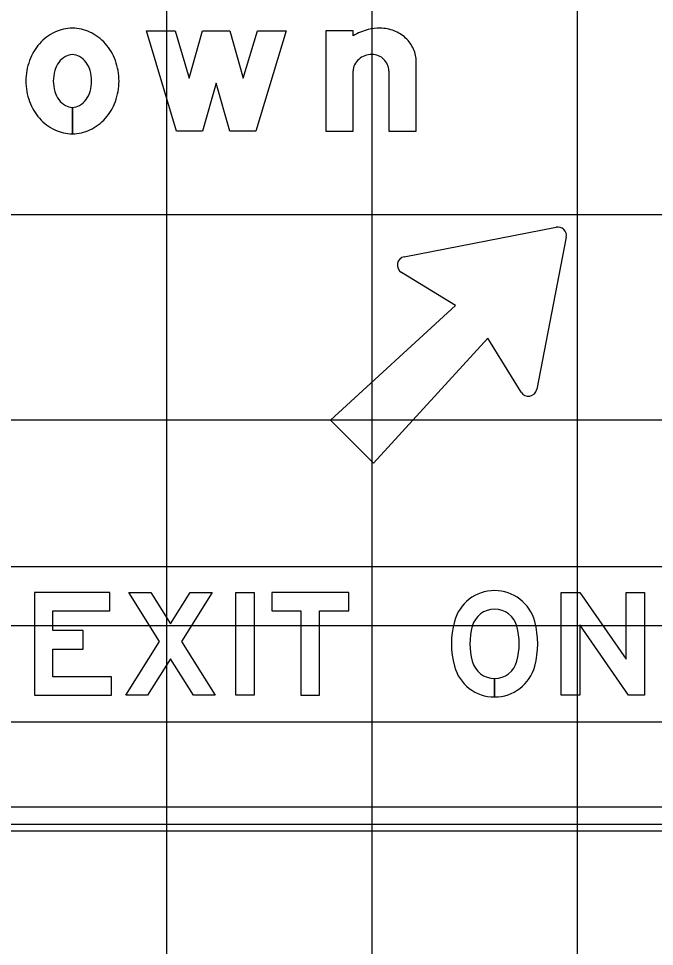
# Model space of a CAD drawing. Extents: x 2193008 to 2198143, y 1236112 to 1237864.
# Drawn here: x 2195807.26 to 2195813.45, y 1237191.98 to 1237201.01 of the extents above; entities that cross this region are included whole.
import ezdxf

# ---------------------------------------------------------------- set-up
doc = ezdxf.new("R2010")
doc.units = 0
for name, color, linetype in [('GSBWFILL', 7, 'Continuous'), ('GSCOLORFILL', 7, 'Continuous'), ('GSOUTLINE', 7, 'Continuous'), ('M-ROADS', 7, 'Continuous')]:
    doc.layers.add(name, color=color, linetype=linetype)

msp = doc.modelspace()

# ---------------------------------------------------------------- linework, layer by layer
at = {"layer": 'GSBWFILL'}
for p, q in [((2195810.8685, 1237200.5023), (2195810.8685, 1237199.9176)), ((2195807.7885, 1237199.8909), (2195807.7885, 1237200.1476)), ((2195807.7885, 1237200.1476), (2195807.7885, 1237199.8909)), ((2195811.8981, 1237194.4094), (2195811.8981, 1237194.5894)), ((2195811.8981, 1237194.5894), (2195811.8981, 1237194.4094))]:
    msp.add_line(p, q, dxfattribs=at)
for points in [[(2195809.8685, 1237200.8909), (2195809.5751, 1237199.9176), (2195809.3218, 1237199.9176), (2195809.1885, 1237200.3842), (2195809.0551, 1237199.9176), (2195808.8018, 1237199.9176), (2195808.5085, 1237200.8909), (2195808.787, 1237200.8909), (2195808.925, 1237200.4328), (2195809.0559, 1237200.8909), (2195809.321, 1237200.8909), (2195809.4519, 1237200.4328), (2195809.59, 1237200.8909)], [(2195808.1681, 1237194.6069), (2195807.5981, 1237194.6069), (2195807.5981, 1237194.8759), (2195807.8931, 1237194.8759), (2195807.8931, 1237195.0559), (2195807.5981, 1237195.0559), (2195807.5981, 1237195.2469), (2195808.1531, 1237195.2469), (2195808.1531, 1237195.4269), (2195807.4181, 1237195.4269), (2195807.4181, 1237194.4269), (2195808.1681, 1237194.4269)], [(2195808.9656, 1237194.4269), (2195808.7431, 1237194.7815), (2195808.5206, 1237194.4269), (2195808.3081, 1237194.4269), (2195808.6368, 1237194.9508), (2195808.3381, 1237195.4269), (2195808.5506, 1237195.4269), (2195808.7431, 1237195.1201), (2195808.9356, 1237195.4269), (2195809.1481, 1237195.4269), (2195808.8493, 1237194.9508), (2195809.1781, 1237194.4269)], [(2195809.3781, 1237194.4269), (2195809.3781, 1237195.4269), (2195809.5581, 1237195.4269), (2195809.5581, 1237194.4269)], [(2195809.7281, 1237195.2469), (2195810.0131, 1237195.2469), (2195810.0131, 1237194.4269), (2195810.1931, 1237194.4269), (2195810.1931, 1237195.2469), (2195810.4781, 1237195.2469), (2195810.4781, 1237195.4269), (2195809.7281, 1237195.4269)], [(2195813.3581, 1237195.4269), (2195813.3581, 1237194.4269), (2195813.2031, 1237194.4269), (2195812.7281, 1237195.1119), (2195812.7281, 1237194.4269), (2195812.5481, 1237194.4269), (2195812.5481, 1237195.4269), (2195812.7287, 1237195.4269), (2195813.1781, 1237194.7788), (2195813.1781, 1237195.4269)]]:
    msp.add_lwpolyline(points, close=True, dxfattribs=at)
for points in [[(2195810.5218, 1237200.8427), (2195810.5218, 1237200.8909), (2195810.2551, 1237200.8909), (2195810.2551, 1237199.9176), (2195810.5218, 1237199.9176), (2195810.5218, 1237200.5023)], [(2195810.8685, 1237199.9176), (2195811.1351, 1237199.9176), (2195811.1351, 1237200.5901)], [(2195811.0185, 1237198.6939), (2195812.4981, 1237198.9809)], [(2195812.5959, 1237198.8832), (2195812.3089, 1237197.4036)], [(2195812.1559, 1237197.3759), (2195811.8338, 1237197.9018), (2195810.7186, 1237196.6843), (2195810.2992, 1237197.1037), (2195811.5167, 1237198.2189), (2195810.9909, 1237198.5409)]]:
    msp.add_lwpolyline(points, dxfattribs=at)
for centre, radius, start, end in [((2195812.514, 1237198.899), 0.0834, 349.02227, 100.97773), ((2195811.0344, 1237198.612), 0.0834, 100.97773, 238.51547), ((2195812.227, 1237197.4195), 0.0834, 211.48453, 349.02227), ((2195811.8981, 1237195.0391), 0.4053, 14.96177, 165.03823), ((2195811.8981, 1237195.0391), 0.2253, 14.96177, 165.03823), ((2195812.3181, 1237194.9269), 0.84, 165.03823, 194.96177), ((2195812.3181, 1237194.9269), 0.66, 165.03823, 194.96177), ((2195811.4781, 1237194.9269), 0.66, 345.03823, 14.96177), ((2195811.4781, 1237194.9269), 0.84, 345.03823, 14.96177), ((2195811.8981, 1237194.8147), 0.2253, 194.96177, 270), ((2195811.8981, 1237194.8147), 0.2253, 270.01272, 345.03823), ((2195811.8981, 1237194.8147), 0.4053, 194.96177, 270), ((2195811.8981, 1237194.8147), 0.4053, 270.00707, 345.03823)]:
    msp.add_arc(centre, radius, start, end, dxfattribs=at)
for centre, major_axis, ratio, start_param, end_param in [((2195807.8138, 1237200.4618), (0, 0.4615), 0.999994, 0.438571, 0.847388), ((2195807.7885, 1237200.5158), (0, 0.4018), 0.999994, 0, 0.438571), ((2195807.7885, 1237200.5158), (0, 0.4018), 0.999994, 5.844614, 6.283185), ((2195807.7631, 1237200.4618), (0, 0.4615), 0.999994, 5.435798, 5.844614), ((2195810.7798, 1237200.4378), (0, 0.4802), 0.999997, 0.235088, 0.567132), ((2195810.7843, 1237200.3842), (0, 0.5334), 0.999997, 0, 0.219986), ((2195810.7843, 1237200.5422), (0, 0.3754), 0.999997, 5.914285, 6.283185), ((2195810.7933, 1237200.5655), (0, 0.3503), 0.999997, 5.532258, 5.914285), ((2195807.8533, 1237200.4269), (0, 0.5141), 0.999994, 0.847388, 1.220117), ((2195807.7236, 1237200.4269), (0, 0.5141), 0.999994, 5.063069, 5.435798), ((2195810.8073, 1237200.5805), (0, 0.3299), 0.999997, 5.130076, 5.532258), ((2195810.829, 1237200.5901), (0, 0.3062), 0.999997, 4.712389, 5.130076), ((2195807.9152, 1237200.4042), (0, 0.5801), 0.999994, 1.220117, 1.570796), ((2195807.8724, 1237200.4287), (0, 0.267), 0.999994, 0.942, 1.278197), ((2195807.821, 1237200.466), (0, 0.2035), 0.999994, 0.517724, 0.942), ((2195807.7885, 1237200.5232), (0, 0.1377), 0.999994, 0, 0.517724), ((2195807.7885, 1237200.5232), (0, 0.1377), 0.999994, 5.765461, 6.283185), ((2195807.7559, 1237200.466), (0, 0.2035), 0.999994, 5.341185, 5.765461), ((2195807.7045, 1237200.4287), (0, 0.267), 0.999994, 5.004989, 5.341185), ((2195807.6617, 1237200.4042), (0, 0.5801), 0.999994, 4.712389, 5.063069), ((2195810.682, 1237200.4922), (0, 0.1625), 0.999997, 0.715718, 1.126231), ((2195810.6958, 1237200.4763), (0, 0.1835), 0.999997, 0.345704, 0.715718), ((2195810.7047, 1237200.4515), (0, 0.2099), 0.999997, 0, 0.345704), ((2195810.7047, 1237200.493), (0, 0.1684), 0.999997, 5.900624, 6.283185), ((2195810.7066, 1237200.4975), (0, 0.1635), 0.999997, 5.51227, 5.900624), ((2195810.7094, 1237200.5005), (0, 0.1594), 0.999997, 5.115435, 5.51227), ((2195807.9535, 1237200.4042), (0, 0.3517), 0.999994, 1.278197, 1.570796), ((2195807.6234, 1237200.4042), (0, 0.3517), 0.999994, 4.712389, 5.004989), ((2195810.6607, 1237200.5023), (0, 0.1389), 0.999997, 1.126231, 1.570796), ((2195810.7138, 1237200.5023), (0, 0.1546), 0.999997, 4.712389, 5.115435), ((2195807.9152, 1237200.4042), (0, 0.5801), 0.999994, 1.570796, 1.921476), ((2195807.9535, 1237200.4042), (0, 0.3517), 0.999994, 1.570796, 1.863396), ((2195807.6234, 1237200.4042), (0, 0.3517), 0.999994, 4.419789, 4.712389), ((2195807.6617, 1237200.4042), (0, 0.5801), 0.999994, 4.361709, 4.712389), ((2195807.8724, 1237200.3798), (0, 0.267), 0.999994, 1.863396, 2.199593), ((2195807.821, 1237200.3424), (0, 0.2035), 0.999994, 2.199593, 2.623869), ((2195807.7559, 1237200.3424), (0, 0.2035), 0.999994, 3.659317, 4.083593), ((2195807.7045, 1237200.3798), (0, 0.267), 0.999994, 4.083593, 4.419789), ((2195807.8533, 1237200.3816), (0, 0.5141), 0.999994, 1.921476, 2.294205), ((2195807.7885, 1237200.2852), (0, 0.1377), 0.999994, 2.623869, 3.141593), ((2195807.7885, 1237200.2852), (0, 0.1377), 0.999994, 3.142077, 3.659317), ((2195807.7236, 1237200.3816), (0, 0.5141), 0.999994, 3.98898, 4.361709), ((2195807.8138, 1237200.3467), (0, 0.4615), 0.999994, 2.294205, 2.703022), ((2195807.7631, 1237200.3467), (0, 0.4615), 0.999994, 3.580164, 3.98898), ((2195807.7885, 1237200.2927), (0, 0.4018), 0.999994, 2.703022, 3.141593), ((2195807.7885, 1237200.2927), (0, 0.4018), 0.999994, 3.141759, 3.580164)]:
    msp.add_ellipse(centre, major_axis=major_axis, ratio=ratio, start_param=start_param, end_param=end_param, dxfattribs=at)
at = {"layer": 'GSCOLORFILL'}
for p, q in [((2195810.8685, 1237200.5023), (2195810.8685, 1237199.9176)), ((2195807.7885, 1237199.8909), (2195807.7885, 1237200.1476)), ((2195807.7885, 1237200.1476), (2195807.7885, 1237199.8909)), ((2195816.2847, 1237195.6769), (2195806.6181, 1237195.6769)), ((2195811.8981, 1237194.4094), (2195811.8981, 1237194.5894)), ((2195811.8981, 1237194.5894), (2195811.8981, 1237194.4094)), ((2195806.6181, 1237194.1686), (2195816.2847, 1237194.1686)), ((2195815.9556, 1237193.3384), (2195795.9572, 1237193.3384)), ((2195795.9572, 1237193.1717), (2195815.9556, 1237193.1717))]:
    msp.add_line(p, q, dxfattribs=at)
for points in [[(2195809.8685, 1237200.8909), (2195809.5751, 1237199.9176), (2195809.3218, 1237199.9176), (2195809.1885, 1237200.3842), (2195809.0551, 1237199.9176), (2195808.8018, 1237199.9176), (2195808.5085, 1237200.8909), (2195808.787, 1237200.8909), (2195808.925, 1237200.4328), (2195809.0559, 1237200.8909), (2195809.321, 1237200.8909), (2195809.4519, 1237200.4328), (2195809.59, 1237200.8909)], [(2195808.1681, 1237194.6069), (2195807.5981, 1237194.6069), (2195807.5981, 1237194.8759), (2195807.8931, 1237194.8759), (2195807.8931, 1237195.0559), (2195807.5981, 1237195.0559), (2195807.5981, 1237195.2469), (2195808.1531, 1237195.2469), (2195808.1531, 1237195.4269), (2195807.4181, 1237195.4269), (2195807.4181, 1237194.4269), (2195808.1681, 1237194.4269)], [(2195808.9656, 1237194.4269), (2195808.7431, 1237194.7815), (2195808.5206, 1237194.4269), (2195808.3081, 1237194.4269), (2195808.6368, 1237194.9508), (2195808.3381, 1237195.4269), (2195808.5506, 1237195.4269), (2195808.7431, 1237195.1201), (2195808.9356, 1237195.4269), (2195809.1481, 1237195.4269), (2195808.8493, 1237194.9508), (2195809.1781, 1237194.4269)], [(2195809.3781, 1237194.4269), (2195809.3781, 1237195.4269), (2195809.5581, 1237195.4269), (2195809.5581, 1237194.4269)], [(2195809.7281, 1237195.2469), (2195810.0131, 1237195.2469), (2195810.0131, 1237194.4269), (2195810.1931, 1237194.4269), (2195810.1931, 1237195.2469), (2195810.4781, 1237195.2469), (2195810.4781, 1237195.4269), (2195809.7281, 1237195.4269)], [(2195813.3581, 1237195.4269), (2195813.3581, 1237194.4269), (2195813.2031, 1237194.4269), (2195812.7281, 1237195.1119), (2195812.7281, 1237194.4269), (2195812.5481, 1237194.4269), (2195812.5481, 1237195.4269), (2195812.7287, 1237195.4269), (2195813.1781, 1237194.7788), (2195813.1781, 1237195.4269)]]:
    msp.add_lwpolyline(points, close=True, dxfattribs=at)
for points in [[(2195810.5218, 1237200.8427), (2195810.5218, 1237200.8909), (2195810.2551, 1237200.8909), (2195810.2551, 1237199.9176), (2195810.5218, 1237199.9176), (2195810.5218, 1237200.5023)], [(2195810.8685, 1237199.9176), (2195811.1351, 1237199.9176), (2195811.1351, 1237200.5901)], [(2195811.0185, 1237198.6939), (2195812.4981, 1237198.9809)], [(2195812.5959, 1237198.8832), (2195812.3089, 1237197.4036)], [(2195812.1559, 1237197.3759), (2195811.8338, 1237197.9018), (2195810.7186, 1237196.6843), (2195810.2992, 1237197.1037), (2195811.5167, 1237198.2189), (2195810.9909, 1237198.5409)]]:
    msp.add_lwpolyline(points, dxfattribs=at)
for centre, radius, start, end in [((2195812.514, 1237198.899), 0.0834, 349.02227, 100.97773), ((2195811.0344, 1237198.612), 0.0834, 100.97773, 238.51547), ((2195812.227, 1237197.4195), 0.0834, 211.48453, 349.02227), ((2195811.8981, 1237195.0391), 0.4053, 14.96177, 165.03823), ((2195811.8981, 1237195.0391), 0.2253, 14.96177, 165.03823), ((2195812.3181, 1237194.9269), 0.84, 165.03823, 194.96177), ((2195812.3181, 1237194.9269), 0.66, 165.03823, 194.96177), ((2195811.4781, 1237194.9269), 0.66, 345.03823, 14.96177), ((2195811.4781, 1237194.9269), 0.84, 345.03823, 14.96177), ((2195811.8981, 1237194.8147), 0.2253, 194.96177, 270), ((2195811.8981, 1237194.8147), 0.2253, 270.01272, 345.03823), ((2195811.8981, 1237194.8147), 0.4053, 194.96177, 270), ((2195811.8981, 1237194.8147), 0.4053, 270.00707, 345.03823)]:
    msp.add_arc(centre, radius, start, end, dxfattribs=at)
for centre, major_axis, ratio, start_param, end_param in [((2195807.8138, 1237200.4618), (0, 0.4615), 0.999994, 0.438571, 0.847388), ((2195807.7885, 1237200.5158), (0, 0.4018), 0.999994, 0, 0.438571), ((2195807.7885, 1237200.5158), (0, 0.4018), 0.999994, 5.844614, 6.283185), ((2195807.7631, 1237200.4618), (0, 0.4615), 0.999994, 5.435798, 5.844614), ((2195810.7798, 1237200.4378), (0, 0.4802), 0.999997, 0.235088, 0.567132), ((2195810.7843, 1237200.3842), (0, 0.5334), 0.999997, 0, 0.219986), ((2195810.7843, 1237200.5422), (0, 0.3754), 0.999997, 5.914285, 6.283185), ((2195810.7933, 1237200.5655), (0, 0.3503), 0.999997, 5.532258, 5.914285), ((2195807.8533, 1237200.4269), (0, 0.5141), 0.999994, 0.847388, 1.220117), ((2195807.7236, 1237200.4269), (0, 0.5141), 0.999994, 5.063069, 5.435798), ((2195810.8073, 1237200.5805), (0, 0.3299), 0.999997, 5.130076, 5.532258), ((2195810.829, 1237200.5901), (0, 0.3062), 0.999997, 4.712389, 5.130076), ((2195807.9152, 1237200.4042), (0, 0.5801), 0.999994, 1.220117, 1.570796), ((2195807.8724, 1237200.4287), (0, 0.267), 0.999994, 0.942, 1.278197), ((2195807.821, 1237200.466), (0, 0.2035), 0.999994, 0.517724, 0.942), ((2195807.7885, 1237200.5232), (0, 0.1377), 0.999994, 0, 0.517724), ((2195807.7885, 1237200.5232), (0, 0.1377), 0.999994, 5.765461, 6.283185), ((2195807.7559, 1237200.466), (0, 0.2035), 0.999994, 5.341185, 5.765461), ((2195807.7045, 1237200.4287), (0, 0.267), 0.999994, 5.004989, 5.341185), ((2195807.6617, 1237200.4042), (0, 0.5801), 0.999994, 4.712389, 5.063069), ((2195810.682, 1237200.4922), (0, 0.1625), 0.999997, 0.715718, 1.126231), ((2195810.6958, 1237200.4763), (0, 0.1835), 0.999997, 0.345704, 0.715718), ((2195810.7047, 1237200.4515), (0, 0.2099), 0.999997, 0, 0.345704), ((2195810.7047, 1237200.493), (0, 0.1684), 0.999997, 5.900624, 6.283185), ((2195810.7066, 1237200.4975), (0, 0.1635), 0.999997, 5.51227, 5.900624), ((2195810.7094, 1237200.5005), (0, 0.1594), 0.999997, 5.115435, 5.51227), ((2195807.9535, 1237200.4042), (0, 0.3517), 0.999994, 1.278197, 1.570796), ((2195807.6234, 1237200.4042), (0, 0.3517), 0.999994, 4.712389, 5.004989), ((2195810.6607, 1237200.5023), (0, 0.1389), 0.999997, 1.126231, 1.570796), ((2195810.7138, 1237200.5023), (0, 0.1546), 0.999997, 4.712389, 5.115435), ((2195807.9152, 1237200.4042), (0, 0.5801), 0.999994, 1.570796, 1.921476), ((2195807.9535, 1237200.4042), (0, 0.3517), 0.999994, 1.570796, 1.863396), ((2195807.6234, 1237200.4042), (0, 0.3517), 0.999994, 4.419789, 4.712389), ((2195807.6617, 1237200.4042), (0, 0.5801), 0.999994, 4.361709, 4.712389), ((2195807.8724, 1237200.3798), (0, 0.267), 0.999994, 1.863396, 2.199593), ((2195807.821, 1237200.3424), (0, 0.2035), 0.999994, 2.199593, 2.623869), ((2195807.7559, 1237200.3424), (0, 0.2035), 0.999994, 3.659317, 4.083593), ((2195807.7045, 1237200.3798), (0, 0.267), 0.999994, 4.083593, 4.419789), ((2195807.8533, 1237200.3816), (0, 0.5141), 0.999994, 1.921476, 2.294205), ((2195807.7885, 1237200.2852), (0, 0.1377), 0.999994, 2.623869, 3.141593), ((2195807.7885, 1237200.2852), (0, 0.1377), 0.999994, 3.142077, 3.659317), ((2195807.7236, 1237200.3816), (0, 0.5141), 0.999994, 3.98898, 4.361709), ((2195807.8138, 1237200.3467), (0, 0.4615), 0.999994, 2.294205, 2.703022), ((2195807.7631, 1237200.3467), (0, 0.4615), 0.999994, 3.580164, 3.98898), ((2195807.7885, 1237200.2927), (0, 0.4018), 0.999994, 2.703022, 3.141593), ((2195807.7885, 1237200.2927), (0, 0.4018), 0.999994, 3.141759, 3.580164)]:
    msp.add_ellipse(centre, major_axis=major_axis, ratio=ratio, start_param=start_param, end_param=end_param, dxfattribs=at)
at = {"layer": 'GSOUTLINE'}
msp.add_line((2195810.8685, 1237200.5023), (2195810.8685, 1237199.9176), dxfattribs=at)
for points in [[(2195809.8685, 1237200.8909), (2195809.5751, 1237199.9176), (2195809.3218, 1237199.9176), (2195809.1885, 1237200.3842), (2195809.0551, 1237199.9176), (2195808.8018, 1237199.9176), (2195808.5085, 1237200.8909), (2195808.787, 1237200.8909), (2195808.925, 1237200.4328), (2195809.0559, 1237200.8909), (2195809.321, 1237200.8909), (2195809.4519, 1237200.4328), (2195809.59, 1237200.8909)], [(2195808.1681, 1237194.6069), (2195807.5981, 1237194.6069), (2195807.5981, 1237194.8759), (2195807.8931, 1237194.8759), (2195807.8931, 1237195.0559), (2195807.5981, 1237195.0559), (2195807.5981, 1237195.2469), (2195808.1531, 1237195.2469), (2195808.1531, 1237195.4269), (2195807.4181, 1237195.4269), (2195807.4181, 1237194.4269), (2195808.1681, 1237194.4269)], [(2195808.9656, 1237194.4269), (2195808.7431, 1237194.7815), (2195808.5206, 1237194.4269), (2195808.3081, 1237194.4269), (2195808.6368, 1237194.9508), (2195808.3381, 1237195.4269), (2195808.5506, 1237195.4269), (2195808.7431, 1237195.1201), (2195808.9356, 1237195.4269), (2195809.1481, 1237195.4269), (2195808.8493, 1237194.9508), (2195809.1781, 1237194.4269)], [(2195809.3781, 1237194.4269), (2195809.3781, 1237195.4269), (2195809.5581, 1237195.4269), (2195809.5581, 1237194.4269)], [(2195809.7281, 1237195.2469), (2195810.0131, 1237195.2469), (2195810.0131, 1237194.4269), (2195810.1931, 1237194.4269), (2195810.1931, 1237195.2469), (2195810.4781, 1237195.2469), (2195810.4781, 1237195.4269), (2195809.7281, 1237195.4269)], [(2195813.3581, 1237195.4269), (2195813.3581, 1237194.4269), (2195813.2031, 1237194.4269), (2195812.7281, 1237195.1119), (2195812.7281, 1237194.4269), (2195812.5481, 1237194.4269), (2195812.5481, 1237195.4269), (2195812.7287, 1237195.4269), (2195813.1781, 1237194.7788), (2195813.1781, 1237195.4269)]]:
    msp.add_lwpolyline(points, close=True, dxfattribs=at)
for points in [[(2195810.5218, 1237200.8427), (2195810.5218, 1237200.8909), (2195810.2551, 1237200.8909), (2195810.2551, 1237199.9176), (2195810.5218, 1237199.9176), (2195810.5218, 1237200.5023)], [(2195810.8685, 1237199.9176), (2195811.1351, 1237199.9176), (2195811.1351, 1237200.5901)], [(2195811.0185, 1237198.6939), (2195812.4981, 1237198.9809)], [(2195812.5959, 1237198.8832), (2195812.3089, 1237197.4036)], [(2195812.1559, 1237197.3759), (2195811.8338, 1237197.9018), (2195810.7186, 1237196.6843), (2195810.2992, 1237197.1037), (2195811.5167, 1237198.2189), (2195810.9909, 1237198.5409)]]:
    msp.add_lwpolyline(points, dxfattribs=at)
for centre, radius, start, end in [((2195812.514, 1237198.899), 0.0834, 349.02227, 100.97773), ((2195811.0344, 1237198.612), 0.0834, 100.97773, 238.51547), ((2195812.227, 1237197.4195), 0.0834, 211.48453, 349.02227), ((2195811.8981, 1237195.0391), 0.4053, 14.96177, 165.03823), ((2195811.8981, 1237195.0391), 0.2253, 14.96177, 165.03823), ((2195812.3181, 1237194.9269), 0.84, 165.03823, 194.96177), ((2195812.3181, 1237194.9269), 0.66, 165.03823, 194.96177), ((2195811.4781, 1237194.9269), 0.66, 345.03823, 14.96177), ((2195811.4781, 1237194.9269), 0.84, 345.03823, 14.96177), ((2195811.8981, 1237194.8147), 0.2253, 194.96177, 345.03823), ((2195811.8981, 1237194.8147), 0.4053, 194.96177, 345.03823)]:
    msp.add_arc(centre, radius, start, end, dxfattribs=at)
for centre, major_axis, ratio, start_param, end_param in [((2195807.8138, 1237200.4618), (0, 0.4615), 0.999994, 0.438571, 0.847388), ((2195807.7885, 1237200.5158), (0, 0.4018), 0.999994, 0, 0.438571), ((2195807.7885, 1237200.5158), (0, 0.4018), 0.999994, 5.844614, 6.283185), ((2195807.7631, 1237200.4618), (0, 0.4615), 0.999994, 5.435798, 5.844614), ((2195810.7798, 1237200.4378), (0, 0.4802), 0.999997, 0.235088, 0.567132), ((2195810.7843, 1237200.3842), (0, 0.5334), 0.999997, 0, 0.219986), ((2195810.7843, 1237200.5422), (0, 0.3754), 0.999997, 5.914285, 6.283185), ((2195810.7933, 1237200.5655), (0, 0.3503), 0.999997, 5.532258, 5.914285), ((2195807.8533, 1237200.4269), (0, 0.5141), 0.999994, 0.847388, 1.220117), ((2195807.7236, 1237200.4269), (0, 0.5141), 0.999994, 5.063069, 5.435798), ((2195810.8073, 1237200.5805), (0, 0.3299), 0.999997, 5.130076, 5.532258), ((2195810.829, 1237200.5901), (0, 0.3062), 0.999997, 4.712389, 5.130076), ((2195807.9152, 1237200.4042), (0, 0.5801), 0.999994, 1.220117, 1.570796), ((2195807.8724, 1237200.4287), (0, 0.267), 0.999994, 0.942, 1.278197), ((2195807.821, 1237200.466), (0, 0.2035), 0.999994, 0.517724, 0.942), ((2195807.7885, 1237200.5232), (0, 0.1377), 0.999994, 0, 0.517724), ((2195807.7885, 1237200.5232), (0, 0.1377), 0.999994, 5.765461, 6.283185), ((2195807.7559, 1237200.466), (0, 0.2035), 0.999994, 5.341185, 5.765461), ((2195807.7045, 1237200.4287), (0, 0.267), 0.999994, 5.004989, 5.341185), ((2195807.6617, 1237200.4042), (0, 0.5801), 0.999994, 4.712389, 5.063069), ((2195810.682, 1237200.4922), (0, 0.1625), 0.999997, 0.715718, 1.126231), ((2195810.6958, 1237200.4763), (0, 0.1835), 0.999997, 0.345704, 0.715718), ((2195810.7047, 1237200.4515), (0, 0.2099), 0.999997, 0, 0.345704), ((2195810.7047, 1237200.493), (0, 0.1684), 0.999997, 5.900624, 6.283185), ((2195810.7066, 1237200.4975), (0, 0.1635), 0.999997, 5.51227, 5.900624), ((2195810.7094, 1237200.5005), (0, 0.1594), 0.999997, 5.115435, 5.51227), ((2195807.9535, 1237200.4042), (0, 0.3517), 0.999994, 1.278197, 1.570796), ((2195807.6234, 1237200.4042), (0, 0.3517), 0.999994, 4.712389, 5.004989), ((2195810.6607, 1237200.5023), (0, 0.1389), 0.999997, 1.126231, 1.570796), ((2195810.7138, 1237200.5023), (0, 0.1546), 0.999997, 4.712389, 5.115435), ((2195807.9152, 1237200.4042), (0, 0.5801), 0.999994, 1.570796, 1.921476), ((2195807.9535, 1237200.4042), (0, 0.3517), 0.999994, 1.570796, 1.863396), ((2195807.6234, 1237200.4042), (0, 0.3517), 0.999994, 4.419789, 4.712389), ((2195807.6617, 1237200.4042), (0, 0.5801), 0.999994, 4.361709, 4.712389), ((2195807.8724, 1237200.3798), (0, 0.267), 0.999994, 1.863396, 2.199593), ((2195807.821, 1237200.3424), (0, 0.2035), 0.999994, 2.199593, 2.623869), ((2195807.7559, 1237200.3424), (0, 0.2035), 0.999994, 3.659317, 4.083593), ((2195807.7045, 1237200.3798), (0, 0.267), 0.999994, 4.083593, 4.419789), ((2195807.8533, 1237200.3816), (0, 0.5141), 0.999994, 1.921476, 2.294205), ((2195807.7885, 1237200.2852), (0, 0.1377), 0.999994, 2.623869, 3.141593), ((2195807.7885, 1237200.2852), (0, 0.1377), 0.999994, 3.141593, 3.659317), ((2195807.7236, 1237200.3816), (0, 0.5141), 0.999994, 3.98898, 4.361709), ((2195807.8138, 1237200.3467), (0, 0.4615), 0.999994, 2.294205, 2.703022), ((2195807.7631, 1237200.3467), (0, 0.4615), 0.999994, 3.580164, 3.98898), ((2195807.7885, 1237200.2927), (0, 0.4018), 0.999994, 2.703022, 3.141593), ((2195807.7885, 1237200.2927), (0, 0.4018), 0.999994, 3.141593, 3.580164)]:
    msp.add_ellipse(centre, major_axis=major_axis, ratio=ratio, start_param=start_param, end_param=end_param, dxfattribs=at)
at = {"layer": 'M-ROADS'}
for p, q in [((2195808.7065, 1237163.1062), (2195808.7065, 1237223.1062)), ((2195810.7065, 1237163.1062), (2195810.7065, 1237223.1062)), ((2195812.7065, 1237163.1062), (2195812.7065, 1237223.1062)), ((2195734.7065, 1237199.1062), (2195864.7065, 1237199.1062)), ((2195734.7065, 1237197.1062), (2195864.7065, 1237197.1062)), ((2195734.7065, 1237195.1062), (2195864.7065, 1237195.1062)), ((2195734.7065, 1237193.1062), (2195864.7065, 1237193.1062))]:
    msp.add_line(p, q, dxfattribs=at)

doc.saveas('drawing.dxf')
